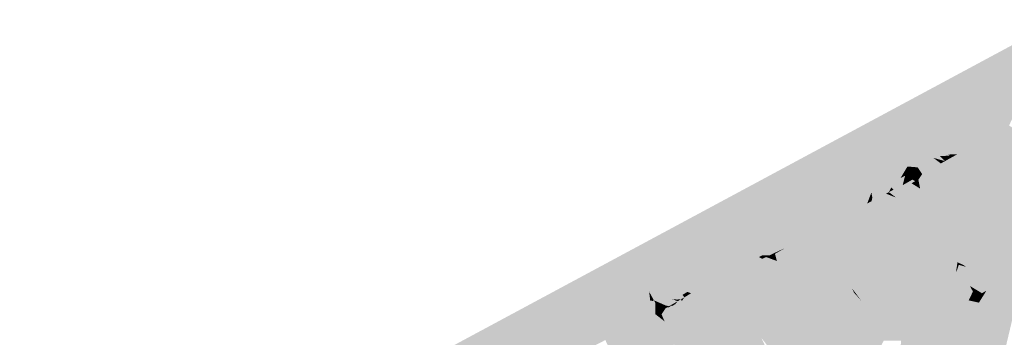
# Model space of a CAD drawing. Header units: metres. Extents: x 164696 to 183842, y 382615 to 387356.
# Tile 1004 of 1056: x 182759.88 to 182766.23, y 386679.9 to 386681.95. Entities that reach past the tile are written whole.
import ezdxf

# ---------------------------------------------------------------- set-up
doc = ezdxf.new("R2010")
doc.units = ezdxf.units.M
doc.layers.add('C3D-SURFACE_TINSURFACE', color=7, linetype='Continuous')

msp = doc.modelspace()

# ---------------------------------------------------------------- linework, layer by layer
at = {"layer": 'C3D-SURFACE_TINSURFACE', "color": 11, "linetype": 'Continuous', "lineweight": -3, "true_color": 0xff8585}
for points in [[(182759.8842, 386678.3368), (182766.0202, 386681.6256), (182766.5876, 386681.9462)], [(182766.5876, 386681.9462), (182766.0202, 386681.6256), (182765.9803, 386681.2537)], [(182766.5876, 386681.9462), (182765.9803, 386681.2537), (182766.2064, 386681.2316)], [(182766.5876, 386681.9462), (182766.2064, 386681.2316), (182766.2621, 386681.2628)], [(182759.8842, 386678.3368), (182764.3063, 386680.694), (182766.0202, 386681.6256)], [(182766.5693, 386681.0703), (182766.2621, 386681.2628), (182766.2064, 386681.2316)], [(182765.9817, 386681.1068), (182765.7172, 386681.206), (182765.7934, 386681.1493)], [(182765.9817, 386681.1068), (182765.7768, 386681.1981), (182765.7172, 386681.206)], [(182766.0082, 386681.1217), (182765.7949, 386681.2077), (182765.7768, 386681.1981)], [(182765.9817, 386681.1068), (182766.0082, 386681.1217), (182765.7768, 386681.1981)], [(182766.0393, 386681.1382), (182765.9024, 386681.2101), (182765.7949, 386681.2077)], [(182766.0082, 386681.1217), (182766.0393, 386681.1382), (182765.7949, 386681.2077)], [(182766.095, 386681.1694), (182765.9413, 386681.2319), (182765.9024, 386681.2101)], [(182766.0393, 386681.1382), (182766.095, 386681.1694), (182765.9024, 386681.2101)], [(182766.1507, 386681.2005), (182765.9803, 386681.2537), (182765.9413, 386681.2319)], [(182766.095, 386681.1694), (182766.1507, 386681.2005), (182765.9413, 386681.2319)], [(182766.1507, 386681.2005), (182766.2064, 386681.2316), (182765.9803, 386681.2537)], [(182766.5693, 386681.0703), (182766.1507, 386681.2005), (182766.095, 386681.1694)], [(182766.5693, 386681.0703), (182766.2064, 386681.2316), (182766.1507, 386681.2005)], [(182765.9817, 386681.1068), (182765.7934, 386681.1493), (182765.8121, 386681.1308)], [(182766.438, 386680.3804), (182766.0393, 386681.1382), (182766.0082, 386681.1217)], [(182766.5693, 386681.0703), (182766.095, 386681.1694), (182766.0393, 386681.1382)], [(182766.5035, 386680.4229), (182766.0393, 386681.1382), (182766.438, 386680.3804)], [(182766.5035, 386680.4229), (182766.437, 386680.9696), (182766.0393, 386681.1382)], [(182766.5693, 386681.0703), (182766.0393, 386681.1382), (182766.437, 386680.9696)], [(182765.7834, 386680.6715), (182765.9286, 386681.0772), (182765.9021, 386681.0624)], [(182765.7999, 386680.6384), (182765.9286, 386681.0772), (182765.7834, 386680.6715)], [(182765.7999, 386680.6384), (182765.9551, 386681.092), (182765.9286, 386681.0772)], [(182765.7999, 386680.6384), (182765.8165, 386680.6054), (182765.9551, 386681.092)], [(182765.9551, 386681.092), (182765.8121, 386681.1308), (182765.8362, 386681.1069)], [(182765.9817, 386681.1068), (182765.8121, 386681.1308), (182765.9551, 386681.092)], [(182765.8165, 386680.6054), (182765.9817, 386681.1068), (182765.9551, 386681.092)], [(182765.8165, 386680.6054), (182765.833, 386680.5723), (182765.9817, 386681.1068)], [(182766.438, 386680.3804), (182766.0082, 386681.1217), (182765.833, 386680.5723)], [(182765.9817, 386681.1068), (182765.833, 386680.5723), (182766.0082, 386681.1217)], [(182765.9286, 386681.0772), (182765.8362, 386681.1069), (182765.8683, 386681.0752)], [(182765.9551, 386681.092), (182765.8362, 386681.1069), (182765.9286, 386681.0772)], [(182765.9286, 386681.0772), (182765.8683, 386681.0752), (182765.9021, 386681.0624)], [(182765.9021, 386681.0624), (182765.8683, 386681.0752), (182765.8776, 386681.0702)], [(182765.9021, 386681.0624), (182765.8776, 386681.0702), (182765.8786, 386681.0681)], [(182759.8842, 386678.3368), (182763.8544, 386680.4186), (182764.9866, 386681.0465)], [(182759.8842, 386678.3368), (182764.9866, 386681.0465), (182764.3063, 386680.694)], [(182763.8544, 386680.4186), (182765.0334, 386680.7353), (182764.9866, 386681.0465)], [(182765.7959, 386681.0031), (182765.6707, 386681.0338), (182765.6691, 386681.0216)], [(182765.7648, 386680.9854), (182765.6691, 386681.0216), (182765.6729, 386680.9927)], [(182765.7959, 386681.0031), (182765.6691, 386681.0216), (182765.7648, 386680.9854)], [(182765.7959, 386681.0031), (182765.6993, 386681.0375), (182765.6707, 386681.0338)], [(182765.7959, 386681.0031), (182765.7305, 386681.0422), (182765.6993, 386681.0375)], [(182765.8224, 386681.0179), (182765.7336, 386681.0507), (182765.7305, 386681.0422)], [(182765.7959, 386681.0031), (182765.8224, 386681.0179), (182765.7305, 386681.0422)], [(182765.7322, 386680.7719), (182765.8224, 386681.0179), (182765.7959, 386681.0031)], [(182765.7322, 386680.7719), (182765.7504, 386680.7376), (182765.8224, 386681.0179)], [(182765.8224, 386681.0179), (182765.7726, 386681.0548), (182765.7336, 386681.0507)], [(182765.7504, 386680.7376), (182765.849, 386681.0327), (182765.8224, 386681.0179)], [(182765.7504, 386680.7376), (182765.7669, 386680.7045), (182765.849, 386681.0327)], [(182765.7669, 386680.7045), (182765.8755, 386681.0476), (182765.849, 386681.0327)], [(182765.7669, 386680.7045), (182765.7834, 386680.6715), (182765.8755, 386681.0476)], [(182765.849, 386681.0327), (182765.8174, 386681.0654), (182765.7684, 386681.0632)], [(182765.849, 386681.0327), (182765.7684, 386681.0632), (182765.7726, 386681.0548)], [(182765.8224, 386681.0179), (182765.849, 386681.0327), (182765.7726, 386681.0548)], [(182765.7834, 386680.6715), (182765.9021, 386681.0624), (182765.8755, 386681.0476)], [(182765.8755, 386681.0476), (182765.8786, 386681.0681), (182765.8174, 386681.0654)], [(182765.849, 386681.0327), (182765.8755, 386681.0476), (182765.8174, 386681.0654)], [(182765.8755, 386681.0476), (182765.9021, 386681.0624), (182765.8786, 386681.0681)], [(182765.7021, 386680.9495), (182765.6729, 386680.9927), (182765.6467, 386680.9777)], [(182765.7021, 386680.9495), (182765.6467, 386680.9777), (182765.6716, 386680.9438)], [(182765.7021, 386680.9495), (182765.6716, 386680.9438), (182765.6776, 386680.9128)], [(182765.7021, 386680.9495), (182765.7648, 386680.9854), (182765.6729, 386680.9927)], [(182765.6888, 386680.8554), (182765.7021, 386680.9495), (182765.6776, 386680.9128)], [(182765.6888, 386680.8554), (182765.7648, 386680.9854), (182765.7021, 386680.9495)], [(182765.7105, 386680.8136), (182765.7648, 386680.9854), (182765.6888, 386680.8554)], [(182765.7105, 386680.8136), (182765.7322, 386680.7719), (182765.7648, 386680.9854)], [(182765.7322, 386680.7719), (182765.7959, 386681.0031), (182765.7648, 386680.9854)], [(182765.1525, 386680.6565), (182765.239, 386680.7041), (182765.3032, 386680.8844)], [(182765.1525, 386680.6565), (182765.3032, 386680.8844), (182765.2426, 386680.8511)], [(182765.239, 386680.7041), (182765.2749, 386680.7208), (182765.3283, 386680.8961)], [(182765.239, 386680.7041), (182765.3283, 386680.8961), (182765.3032, 386680.8844)], [(182765.2749, 386680.7208), (182765.2992, 386680.7336), (182765.3452, 386680.905)], [(182765.2749, 386680.7208), (182765.3452, 386680.905), (182765.3283, 386680.8961)], [(182765.2992, 386680.7336), (182765.3416, 386680.837), (182765.3452, 386680.905)], [(182765.5174, 386680.8484), (182765.5407, 386680.9356), (182765.5032, 386680.8634)], [(182765.5174, 386680.8484), (182765.5766, 386680.8776), (182765.5919, 386680.9377)], [(182765.5174, 386680.8484), (182765.5919, 386680.9377), (182765.5623, 386680.9231)], [(182765.5174, 386680.8484), (182765.5623, 386680.9231), (182765.5407, 386680.9356)], [(182765.5766, 386680.8776), (182765.6034, 386680.9028), (182765.5919, 386680.9377)], [(182765.5766, 386680.8776), (182765.6393, 386680.9135), (182765.64, 386680.9238)], [(182765.5766, 386680.8776), (182765.64, 386680.9238), (182765.6034, 386680.9028)], [(182765.5766, 386680.8776), (182765.6567, 386680.9032), (182765.6393, 386680.9135)], [(182765.5766, 386680.8776), (182765.6332, 386680.8898), (182765.6567, 386680.9032)], [(182765.6888, 386680.8554), (182765.6332, 386680.8898), (182765.5766, 386680.8776)], [(182765.6888, 386680.8554), (182765.6712, 386680.8893), (182765.6332, 386680.8898)], [(182765.6393, 386680.9135), (182765.6567, 386680.9032), (182765.64, 386680.9238)], [(182765.6888, 386680.8554), (182765.6776, 386680.9128), (182765.6712, 386680.8893)], [(182765.0659, 386680.609), (182765.182, 386680.8178), (182765.0462, 386680.659)], [(182765.0659, 386680.609), (182765.1525, 386680.6565), (182765.2426, 386680.8511)], [(182765.0659, 386680.609), (182765.2426, 386680.8511), (182765.182, 386680.8178)], [(182765.2992, 386680.7336), (182765.3234, 386680.7463), (182765.3607, 386680.847)], [(182765.2992, 386680.7336), (182765.3607, 386680.847), (182765.3416, 386680.837)], [(182765.3234, 386680.7463), (182765.3477, 386680.7591), (182765.3798, 386680.857)], [(182765.3234, 386680.7463), (182765.3798, 386680.857), (182765.3607, 386680.847)], [(182765.3477, 386680.7591), (182765.3748, 386680.8306), (182765.3798, 386680.857)], [(182765.3477, 386680.7591), (182765.3805, 386680.7979), (182765.3748, 386680.8306)], [(182765.4932, 386680.8356), (182765.4979, 386680.8536), (182765.4871, 386680.8325)], [(182765.7504, 386680.7376), (182765.4932, 386680.8356), (182765.4871, 386680.8325)], [(182765.7504, 386680.7376), (182765.4871, 386680.8325), (182765.5217, 386680.8069)], [(182765.4932, 386680.8356), (182765.5032, 386680.8634), (182765.4979, 386680.8536)], [(182765.5174, 386680.8484), (182765.5032, 386680.8634), (182765.4932, 386680.8356)], [(182765.7322, 386680.7719), (182765.5174, 386680.8484), (182765.4932, 386680.8356)], [(182765.7322, 386680.7719), (182765.4932, 386680.8356), (182765.7504, 386680.7376)], [(182765.7105, 386680.8136), (182765.5766, 386680.8776), (182765.5174, 386680.8484)], [(182765.7322, 386680.7719), (182765.7105, 386680.8136), (182765.5174, 386680.8484)], [(182765.7105, 386680.8136), (182765.6888, 386680.8554), (182765.5766, 386680.8776)], [(182765.3234, 386680.7463), (182765.2081, 386680.2943), (182765.3477, 386680.7591)], [(182765.8165, 386680.6054), (182765.3477, 386680.7591), (182765.2081, 386680.2943)], [(182765.3477, 386680.7591), (182765.3719, 386680.7718), (182765.3805, 386680.7979)], [(182765.8165, 386680.6054), (182765.3719, 386680.7718), (182765.3477, 386680.7591)], [(182765.3719, 386680.7718), (182765.3759, 386680.774), (182765.3805, 386680.7979)], [(182765.7999, 386680.6384), (182765.3759, 386680.774), (182765.3719, 386680.7718)], [(182765.7999, 386680.6384), (182765.3719, 386680.7718), (182765.8165, 386680.6054)], [(182765.7999, 386680.6384), (182765.5083, 386680.744), (182765.3759, 386680.774)], [(182765.7504, 386680.7376), (182765.5217, 386680.8069), (182765.5328, 386680.7975)], [(182765.7669, 386680.7045), (182765.5328, 386680.7975), (182765.6058, 386680.7573)], [(182765.7504, 386680.7376), (182765.5328, 386680.7975), (182765.7669, 386680.7045)], [(182765.7669, 386680.7045), (182765.6058, 386680.7573), (182765.5763, 386680.7556)], [(182765.7834, 386680.6715), (182765.7669, 386680.7045), (182765.5763, 386680.7556)], [(182765.7834, 386680.6715), (182765.5763, 386680.7556), (182765.5838, 386680.7407)], [(182763.8544, 386680.4186), (182764.8537, 386680.4911), (182765.0334, 386680.7353)], [(182764.8537, 386680.4911), (182764.8873, 386680.51), (182765.057, 386680.7485)], [(182764.8537, 386680.4911), (182765.057, 386680.7485), (182765.0334, 386680.7353)], [(182764.8873, 386680.51), (182764.9874, 386680.6259), (182765.057, 386680.7485)], [(182765.1525, 386680.6565), (182765.2081, 386680.2943), (182765.239, 386680.7041)], [(182765.2992, 386680.7336), (182765.2081, 386680.2943), (182765.3234, 386680.7463)], [(182765.2749, 386680.7208), (182765.2081, 386680.2943), (182765.2992, 386680.7336)], [(182765.239, 386680.7041), (182765.2081, 386680.2943), (182765.2749, 386680.7208)], [(182765.7999, 386680.6384), (182765.5172, 386680.7493), (182765.5083, 386680.744)], [(182765.7834, 386680.6715), (182765.5838, 386680.7407), (182765.5172, 386680.7493)], [(182765.7999, 386680.6384), (182765.7834, 386680.6715), (182765.5172, 386680.7493)], [(182764.8873, 386680.51), (182764.9209, 386680.5289), (182764.9874, 386680.6259)], [(182764.9209, 386680.5289), (182764.9545, 386680.5478), (182765.0168, 386680.6425)], [(182764.9209, 386680.5289), (182765.0168, 386680.6425), (182764.9874, 386680.6259)], [(182764.9545, 386680.5478), (182764.9881, 386680.5667), (182765.0462, 386680.659)], [(182764.9545, 386680.5478), (182765.0462, 386680.659), (182765.0168, 386680.6425)], [(182765.0659, 386680.609), (182765.0462, 386680.659), (182764.9881, 386680.5667)], [(182765.0659, 386680.609), (182765.2081, 386680.2943), (182765.1525, 386680.6565)], [(182765.2081, 386680.2943), (182764.9881, 386680.5667), (182764.9545, 386680.5478)], [(182765.2081, 386680.2943), (182765.0659, 386680.609), (182764.9881, 386680.5667)], [(182765.8165, 386680.6054), (182765.2081, 386680.2943), (182765.833, 386680.5723)], [(182765.833, 386680.5723), (182765.2081, 386680.2943), (182765.2403, 386680.2342)], [(182765.8495, 386680.5393), (182765.833, 386680.5723), (182765.2403, 386680.2342)], [(182766.438, 386680.3804), (182765.833, 386680.5723), (182765.8495, 386680.5393)], [(182764.8537, 386680.4911), (182765.2081, 386680.2943), (182764.8873, 386680.51)], [(182764.8873, 386680.51), (182765.2081, 386680.2943), (182764.9209, 386680.5289)], [(182765.2081, 386680.2943), (182764.9545, 386680.5478), (182764.9209, 386680.5289)], [(182765.3094, 386680.1317), (182765.8495, 386680.5393), (182765.2403, 386680.2342)], [(182765.3094, 386680.1317), (182765.8693, 386680.4984), (182765.8495, 386680.5393)], [(182765.3094, 386680.1317), (182765.8913, 386680.4552), (182765.8693, 386680.4984)], [(182766.438, 386680.3804), (182765.8495, 386680.5393), (182766.3598, 386680.3347)], [(182766.3598, 386680.3347), (182765.8495, 386680.5393), (182765.8693, 386680.4984)], [(182766.3598, 386680.3347), (182765.8693, 386680.4984), (182765.8913, 386680.4552)], [(182763.8544, 386680.4186), (182764.7541, 386680.4419), (182764.8537, 386680.4911)], [(182763.8544, 386680.4186), (182764.6727, 386680.4252), (182764.7541, 386680.4419)], [(182764.8202, 386680.4722), (182764.7541, 386680.4419), (182764.7457, 386680.4372)], [(182764.8202, 386680.4722), (182764.7457, 386680.4372), (182764.7537, 386680.4394)], [(182764.8202, 386680.4722), (182764.7537, 386680.4394), (182764.7866, 386680.4533)], [(182764.7866, 386680.4533), (182764.7537, 386680.4394), (182764.7782, 386680.4486)], [(182764.8202, 386680.4722), (182764.8537, 386680.4911), (182764.7541, 386680.4419)], [(182765.2081, 386680.2943), (182764.7866, 386680.4533), (182764.7782, 386680.4486)], [(182765.2081, 386680.2943), (182764.7782, 386680.4486), (182764.9805, 386680.3644)], [(182765.2081, 386680.2943), (182764.8202, 386680.4722), (182764.7866, 386680.4533)], [(182764.8202, 386680.4722), (182765.2081, 386680.2943), (182764.8537, 386680.4911)], [(182765.3094, 386680.1317), (182765.7678, 386679.9953), (182765.8913, 386680.4552)], [(182765.7678, 386679.9953), (182765.9133, 386680.4121), (182765.8913, 386680.4552)], [(182766.3598, 386680.3347), (182765.8913, 386680.4552), (182765.9133, 386680.4121)], [(182759.8842, 386678.3368), (182762.628, 386679.7557), (182763.8544, 386680.4186)], [(182763.8544, 386680.4186), (182762.628, 386679.7557), (182763.4325, 386679.7593)], [(182763.8544, 386680.4186), (182763.4325, 386679.7593), (182763.4649, 386679.7762)], [(182763.8544, 386680.4186), (182763.4649, 386679.7762), (182763.4973, 386679.7931)], [(182763.8544, 386680.4186), (182763.4973, 386679.7931), (182763.5298, 386679.81)], [(182763.8544, 386680.4186), (182763.5298, 386679.81), (182763.5622, 386679.8269)], [(182763.8544, 386680.4186), (182763.5622, 386679.8269), (182763.5946, 386679.8438)], [(182763.8544, 386680.4186), (182763.5946, 386679.8438), (182763.6271, 386679.8607)], [(182763.8544, 386680.4186), (182763.6271, 386679.8607), (182763.6595, 386679.8777)], [(182763.8544, 386680.4186), (182763.6595, 386679.8777), (182763.8698, 386680.3772)], [(182763.7273, 386679.9112), (182763.8698, 386680.3772), (182763.6595, 386679.8777)], [(182763.7273, 386679.9112), (182763.8852, 386680.3357), (182763.8698, 386680.3772)], [(182763.8544, 386680.4186), (182764.6494, 386680.4139), (182764.6727, 386680.4252)], [(182763.8544, 386680.4186), (182763.8698, 386680.3772), (182764.1941, 386680.2635)], [(182763.8544, 386680.4186), (182764.1941, 386680.2635), (182764.235, 386680.2545)], [(182763.8544, 386680.4186), (182764.235, 386680.2545), (182764.2694, 386680.3043)], [(182763.8544, 386680.4186), (182764.2694, 386680.3043), (182764.2929, 386680.3391)], [(182763.8544, 386680.4186), (182764.2929, 386680.3391), (182764.3104, 386680.3475)], [(182763.8544, 386680.4186), (182764.3104, 386680.3475), (182764.3279, 386680.356)], [(182763.8544, 386680.4186), (182764.3279, 386680.356), (182764.3901, 386680.3595)], [(182763.8544, 386680.4186), (182764.3901, 386680.3595), (182764.4092, 386680.3687)], [(182763.8544, 386680.4186), (182764.4092, 386680.3687), (182764.4283, 386680.3779)], [(182763.8544, 386680.4186), (182764.4283, 386680.3779), (182764.4475, 386680.3871)], [(182763.8544, 386680.4186), (182764.4475, 386680.3871), (182764.4666, 386680.3963)], [(182763.8544, 386680.4186), (182764.4666, 386680.3963), (182764.5488, 386680.4042)], [(182763.8544, 386680.4186), (182764.5488, 386680.4042), (182764.6494, 386680.4139)], [(182763.8698, 386680.3772), (182763.8852, 386680.3357), (182763.9895, 386680.3082)], [(182763.8698, 386680.3772), (182763.9895, 386680.3082), (182764.1941, 386680.2635)], [(182765.2515, 386680.2091), (182764.7656, 386680.388), (182764.8454, 386680.3439)], [(182765.2515, 386680.2091), (182764.9026, 386680.3668), (182764.7656, 386680.388)], [(182765.7678, 386679.9953), (182765.7968, 386680.0131), (182765.9133, 386680.4121)], [(182765.8257, 386680.0309), (182765.9133, 386680.4121), (182765.7968, 386680.0131)], [(182765.8257, 386680.0309), (182765.9298, 386680.3798), (182765.9133, 386680.4121)], [(182765.8257, 386680.0309), (182765.9216, 386680.3267), (182765.9298, 386680.3798)], [(182766.3598, 386680.3347), (182765.9133, 386680.4121), (182766.2816, 386680.289)], [(182766.2816, 386680.289), (182765.9133, 386680.4121), (182765.9298, 386680.3798)], [(182766.2816, 386680.289), (182765.9298, 386680.3798), (182765.9699, 386680.361)], [(182763.7273, 386679.9112), (182763.8869, 386680.3304), (182763.8852, 386680.3357)], [(182763.7273, 386679.9112), (182763.8298, 386680.1194), (182763.8869, 386680.3304)], [(182764.2128, 386680.1805), (182763.8852, 386680.3357), (182763.8869, 386680.3304)], [(182764.2128, 386680.1805), (182763.9895, 386680.3082), (182763.8852, 386680.3357)], [(182764.2128, 386680.1805), (182763.8869, 386680.3304), (182764.1872, 386680.1881)], [(182764.2128, 386680.1805), (182764.2352, 386680.1917), (182763.9895, 386680.3082)], [(182765.2627, 386680.1839), (182764.7981, 386680.355), (182764.8154, 386680.0988)], [(182765.2627, 386680.1839), (182764.8454, 386680.3439), (182764.7981, 386680.355)], [(182765.2627, 386680.1839), (182765.2515, 386680.2091), (182764.8454, 386680.3439)], [(182765.2515, 386680.2091), (182764.9967, 386680.3343), (182764.9026, 386680.3668)], [(182765.2403, 386680.2342), (182765.2081, 386680.2943), (182764.9805, 386680.3644)], [(182765.2403, 386680.2342), (182764.9805, 386680.3644), (182764.9967, 386680.3343)], [(182765.2515, 386680.2091), (182765.2403, 386680.2342), (182764.9967, 386680.3343)], [(182765.8257, 386680.0309), (182765.9219, 386680.3156), (182765.9216, 386680.3267)], [(182765.8257, 386680.0309), (182765.8547, 386680.0487), (182765.9219, 386680.3156)], [(182765.8547, 386680.0487), (182765.9527, 386680.3347), (182765.9382, 386680.3633)], [(182765.8547, 386680.0487), (182765.9382, 386680.3633), (182765.9219, 386680.3156)], [(182765.9527, 386680.3347), (182765.8547, 386680.0487), (182765.8836, 386680.0666)], [(182765.9718, 386680.2987), (182765.9527, 386680.3347), (182765.8836, 386680.0666)], [(182766.2292, 386680.2574), (182765.9843, 386680.3504), (182765.9382, 386680.3633)], [(182766.2292, 386680.2574), (182765.9382, 386680.3633), (182765.9527, 386680.3347)], [(182766.2292, 386680.2574), (182765.9527, 386680.3347), (182766.2008, 386680.2419)], [(182765.9718, 386680.2987), (182766.2008, 386680.2419), (182765.9527, 386680.3347)], [(182766.2816, 386680.289), (182765.9699, 386680.361), (182765.9843, 386680.3504)], [(182766.2816, 386680.289), (182765.9843, 386680.3504), (182766.2292, 386680.2574)], [(182766.194, 386679.8787), (182766.3598, 386680.3347), (182766.2816, 386680.289)], [(182766.2139, 386679.8407), (182766.3598, 386680.3347), (182766.194, 386679.8787)], [(182766.2139, 386679.8407), (182766.2338, 386679.8027), (182766.3598, 386680.3347)], [(182765.9718, 386680.2987), (182765.8836, 386680.0666), (182765.9126, 386680.0844)], [(182765.9718, 386680.2987), (182765.9126, 386680.0844), (182765.9416, 386680.1022)], [(182765.9718, 386680.2987), (182765.9416, 386680.1022), (182765.991, 386680.2627)], [(182765.991, 386680.2627), (182765.9416, 386680.1022), (182765.9732, 386680.1182)], [(182765.9718, 386680.2987), (182766.1723, 386680.2265), (182766.2008, 386680.2419)], [(182765.9718, 386680.2987), (182765.991, 386680.2627), (182766.1723, 386680.2265)], [(182766.0101, 386680.2267), (182765.991, 386680.2627), (182765.9732, 386680.1182)], [(182765.991, 386680.2627), (182766.1439, 386680.211), (182766.1723, 386680.2265)], [(182766.0101, 386680.2267), (182766.1439, 386680.211), (182765.991, 386680.2627)], [(182766.1309, 386679.9982), (182766.1518, 386679.9579), (182766.2292, 386680.2574)], [(182766.1309, 386679.9982), (182766.2292, 386680.2574), (182766.2008, 386680.2419)], [(182766.1518, 386679.9579), (182766.1741, 386679.9166), (182766.2292, 386680.2574)], [(182766.1741, 386679.9166), (182766.2816, 386680.289), (182766.2292, 386680.2574)], [(182766.1741, 386679.9166), (182766.194, 386679.8787), (182766.2816, 386680.289)], [(182764.1415, 386679.7766), (182764.262, 386680.1133), (182764.2352, 386680.1917)], [(182764.1415, 386679.7766), (182764.2352, 386680.1917), (182764.2128, 386680.1805)], [(182764.1805, 386680.1601), (182764.1872, 386680.1881), (182764.1575, 386680.1694)], [(182764.1805, 386680.1601), (182764.2128, 386680.1805), (182764.1872, 386680.1881)], [(182765.2627, 386680.1839), (182764.8154, 386680.0988), (182765.0553, 386679.5939)], [(182765.2627, 386680.1839), (182765.0553, 386679.5939), (182765.132, 386679.6379)], [(182765.2627, 386680.1839), (182765.132, 386679.6379), (182765.2021, 386679.6739)], [(182765.3094, 386680.1317), (182765.2627, 386680.1839), (182765.2021, 386679.6739)], [(182765.3094, 386680.1317), (182765.2403, 386680.2342), (182765.2515, 386680.2091)], [(182765.3094, 386680.1317), (182765.2515, 386680.2091), (182765.2627, 386680.1839)], [(182766.0101, 386680.2267), (182765.9732, 386680.1182), (182766.0017, 386680.1337)], [(182766.0101, 386680.2267), (182766.0017, 386680.1337), (182766.0292, 386680.1907)], [(182766.0292, 386680.1907), (182766.0017, 386680.1337), (182766.0301, 386680.1491)], [(182766.0101, 386680.2267), (182766.1154, 386680.1955), (182766.1439, 386680.211)], [(182766.0101, 386680.2267), (182766.087, 386680.1801), (182766.1154, 386680.1955)], [(182766.0101, 386680.2267), (182766.0292, 386680.1907), (182766.087, 386680.1801)], [(182766.087, 386680.1801), (182766.0292, 386680.1907), (182766.0586, 386680.1646)], [(182766.0471, 386680.1595), (182766.0586, 386680.1646), (182766.0292, 386680.1907)], [(182766.0471, 386680.1595), (182766.0292, 386680.1907), (182766.0301, 386680.1491)], [(182766.089, 386680.0789), (182766.1154, 386680.1955), (182766.0681, 386680.1192)], [(182766.0681, 386680.1192), (182766.1154, 386680.1955), (182766.087, 386680.1801)], [(182766.11, 386680.0385), (182766.1439, 386680.211), (182766.089, 386680.0789)], [(182766.089, 386680.0789), (182766.1439, 386680.211), (182766.1154, 386680.1955)], [(182766.11, 386680.0385), (182766.1309, 386679.9982), (182766.1723, 386680.2265)], [(182766.11, 386680.0385), (182766.1723, 386680.2265), (182766.1439, 386680.211)], [(182766.1309, 386679.9982), (182766.2008, 386680.2419), (182766.1723, 386680.2265)], [(182763.7273, 386679.9112), (182763.8257, 386679.9629), (182763.8714, 386680.1413)], [(182763.7273, 386679.9112), (182763.8714, 386680.1413), (182763.8298, 386680.1194)], [(182763.8257, 386679.9629), (182763.8928, 386680.0937), (182763.8714, 386680.1413)], [(182763.9242, 386680.0145), (182763.9826, 386680.1159), (182763.9725, 386680.1343)], [(182763.9242, 386680.0145), (182763.9725, 386680.1343), (182763.9653, 386680.13)], [(182763.9242, 386680.0145), (182763.9488, 386680.1328), (182763.9331, 386680.1021)], [(182763.9242, 386680.0145), (182763.9653, 386680.13), (182763.9488, 386680.1328)], [(182763.9826, 386680.1159), (182764.0484, 386680.1009), (182763.9725, 386680.1343)], [(182764.0613, 386679.9524), (182764.1364, 386680.1344), (182764.1254, 386680.128)], [(182764.0613, 386679.9524), (182764.0809, 386679.9069), (182764.1364, 386680.1344)], [(182764.0613, 386679.9524), (182764.1254, 386680.128), (182764.1106, 386680.1095)], [(182764.0809, 386679.9069), (182764.1805, 386680.1601), (182764.1695, 386680.1536)], [(182764.0809, 386679.9069), (182764.1019, 386679.8495), (182764.1805, 386680.1601)], [(182764.0809, 386679.9069), (182764.1695, 386680.1536), (182764.1529, 386680.1301)], [(182764.0809, 386679.9069), (182764.1529, 386680.1301), (182764.1474, 386680.1408)], [(182764.0809, 386679.9069), (182764.1474, 386680.1408), (182764.1364, 386680.1344)], [(182764.1364, 386680.1344), (182764.0912, 386680.1421), (182764.1254, 386680.128)], [(182764.1364, 386680.1344), (182764.1202, 386680.139), (182764.0912, 386680.1421)], [(182764.1019, 386679.8495), (182764.2128, 386680.1805), (182764.1805, 386680.1601)], [(182764.1019, 386679.8495), (182764.1415, 386679.7766), (182764.2128, 386680.1805)], [(182764.1364, 386680.1344), (182764.1474, 386680.1408), (182764.1202, 386680.139)], [(182764.1805, 386680.1601), (182764.1575, 386680.1694), (182764.1695, 386680.1536)], [(182765.3094, 386680.1317), (182765.2021, 386679.6739), (182765.2276, 386679.6873)], [(182765.3094, 386680.1317), (182765.2276, 386679.6873), (182765.3473, 386680.0733)], [(182765.3094, 386680.1317), (182765.3473, 386680.0733), (182765.7678, 386679.9953)], [(182766.089, 386680.0789), (182765.9732, 386680.1182), (182765.9416, 386680.1022)], [(182766.089, 386680.0789), (182766.0017, 386680.1337), (182765.9732, 386680.1182)], [(182766.0681, 386680.1192), (182766.0301, 386680.1491), (182766.0017, 386680.1337)], [(182766.089, 386680.0789), (182766.0681, 386680.1192), (182766.0017, 386680.1337)], [(182766.0681, 386680.1192), (182766.0471, 386680.1595), (182766.0301, 386680.1491)], [(182766.0471, 386680.1595), (182766.0681, 386680.1192), (182766.0586, 386680.1646)], [(182766.0681, 386680.1192), (182766.087, 386680.1801), (182766.0586, 386680.1646)], [(182763.8257, 386679.9629), (182763.9242, 386680.0145), (182763.9331, 386680.1021)], [(182763.8257, 386679.9629), (182763.9331, 386680.1021), (182763.8928, 386680.0937)], [(182763.9242, 386680.0145), (182763.9602, 386680.0319), (182763.9826, 386680.1159)], [(182763.9602, 386680.0319), (182763.9822, 386680.0447), (182763.9826, 386680.1159)], [(182763.9961, 386680.0913), (182763.9826, 386680.1159), (182763.9822, 386680.0447)], [(182763.9961, 386680.0913), (182763.9822, 386680.0447), (182764.0043, 386680.0575)], [(182764.0221, 386680.0434), (182764.0043, 386680.0575), (182763.9822, 386680.0447)], [(182763.9961, 386680.0913), (182764.0483, 386680.0831), (182763.9826, 386680.1159)], [(182763.9826, 386680.1159), (182764.0483, 386680.0831), (182764.0593, 386680.0896)], [(182763.9826, 386680.1159), (182764.0593, 386680.0896), (182764.0484, 386680.1009)], [(182764.0096, 386680.0667), (182763.9961, 386680.0913), (182764.0043, 386680.0575)], [(182764.0096, 386680.0667), (182764.0263, 386680.0703), (182763.9961, 386680.0913)], [(182763.9961, 386680.0913), (182764.0263, 386680.0703), (182764.0483, 386680.0831)], [(182764.0096, 386680.0667), (182764.0043, 386680.0575), (182764.0221, 386680.0434)], [(182764.0096, 386680.0667), (182764.0221, 386680.0434), (182764.0263, 386680.0703)], [(182764.0221, 386680.0434), (182764.0483, 386680.0831), (182764.0263, 386680.0703)], [(182764.0221, 386680.0434), (182764.0417, 386679.9979), (182764.0483, 386680.0831)], [(182764.0417, 386679.9979), (182764.0887, 386680.1009), (182764.0683, 386680.089)], [(182764.0417, 386679.9979), (182764.0901, 386680.0976), (182764.0887, 386680.1009)], [(182764.0417, 386679.9979), (182764.0613, 386679.9524), (182764.0901, 386680.0976)], [(182764.0417, 386679.9979), (182764.0683, 386680.089), (182764.0593, 386680.0896)], [(182764.0417, 386679.9979), (182764.0593, 386680.0896), (182764.0483, 386680.0831)], [(182764.0613, 386679.9524), (182764.1106, 386680.1095), (182764.0901, 386680.0976)], [(182764.1415, 386679.7766), (182764.2703, 386680.0987), (182764.262, 386680.1133)], [(182764.1415, 386679.7766), (182764.1746, 386679.718), (182764.2703, 386680.0987)], [(182764.1746, 386679.718), (182764.314, 386680.0733), (182764.2703, 386680.0987)], [(182764.1746, 386679.718), (182764.3194, 386680.0629), (182764.314, 386680.0733)], [(182764.1746, 386679.718), (182764.1895, 386679.6889), (182764.3194, 386680.0629)], [(182764.2045, 386679.6598), (182764.3194, 386680.0629), (182764.1895, 386679.6889)], [(182764.2045, 386679.6598), (182764.3331, 386680.0798), (182764.3194, 386680.0629)], [(182764.2045, 386679.6598), (182764.5858, 386679.9401), (182764.3331, 386680.0798)], [(182765.0553, 386679.5939), (182764.8154, 386680.0988), (182764.851, 386679.9919)], [(182765.2531, 386679.7008), (182765.3473, 386680.0733), (182765.2276, 386679.6873)], [(182765.2531, 386679.7008), (182765.3594, 386680.0509), (182765.3473, 386680.0733)], [(182765.3473, 386680.0733), (182765.7388, 386679.9775), (182765.7678, 386679.9953)], [(182765.3473, 386680.0733), (182765.3594, 386680.0509), (182765.7388, 386679.9775)], [(182766.1309, 386679.9982), (182765.8836, 386680.0666), (182765.8547, 386680.0487)], [(182766.1309, 386679.9982), (182765.9126, 386680.0844), (182765.8836, 386680.0666)], [(182766.11, 386680.0385), (182765.9416, 386680.1022), (182765.9126, 386680.0844)], [(182766.11, 386680.0385), (182765.9126, 386680.0844), (182766.1309, 386679.9982)], [(182766.11, 386680.0385), (182766.089, 386680.0789), (182765.9416, 386680.1022)], [(182763.8257, 386679.9629), (182764.0809, 386679.9069), (182763.9242, 386680.0145)], [(182764.0417, 386679.9979), (182763.9602, 386680.0319), (182763.9242, 386680.0145)], [(182764.0613, 386679.9524), (182764.0417, 386679.9979), (182763.9242, 386680.0145)], [(182764.0809, 386679.9069), (182764.0613, 386679.9524), (182763.9242, 386680.0145)], [(182764.0417, 386679.9979), (182763.9822, 386680.0447), (182763.9602, 386680.0319)], [(182764.0417, 386679.9979), (182764.0221, 386680.0434), (182763.9822, 386680.0447)], [(182764.9786, 386679.55), (182764.7417, 386680.019), (182764.7272, 386680.0121)], [(182764.9786, 386679.55), (182764.7272, 386680.0121), (182764.7508, 386679.9401)], [(182764.9786, 386679.55), (182764.7561, 386680.026), (182764.7417, 386680.019)], [(182764.9786, 386679.55), (182764.8262, 386679.9799), (182764.7561, 386680.026)], [(182765.0553, 386679.5939), (182764.851, 386679.9919), (182764.8386, 386679.9859)], [(182765.2531, 386679.7008), (182765.3714, 386680.0285), (182765.3594, 386680.0509)], [(182765.2786, 386679.7143), (182765.3714, 386680.0285), (182765.2531, 386679.7008)], [(182765.3835, 386680.0061), (182765.3714, 386680.0285), (182765.2786, 386679.7143)], [(182765.3835, 386680.0061), (182765.2786, 386679.7143), (182765.3041, 386679.7277)], [(182765.3835, 386680.0061), (182765.3041, 386679.7277), (182765.3296, 386679.7412)], [(182765.3835, 386680.0061), (182765.3296, 386679.7412), (182765.409, 386679.9608)], [(182765.7388, 386679.9775), (182765.3594, 386680.0509), (182765.6973, 386679.9488)], [(182765.3714, 386680.0285), (182765.6973, 386679.9488), (182765.3594, 386680.0509)], [(182765.3835, 386680.0061), (182765.6973, 386679.9488), (182765.3714, 386680.0285)], [(182765.3835, 386680.0061), (182765.6319, 386679.9108), (182765.6973, 386679.9488)], [(182765.3835, 386680.0061), (182765.409, 386679.9608), (182765.6319, 386679.9108)], [(182766.194, 386679.8787), (182765.7678, 386679.9953), (182765.7388, 386679.9775)], [(182766.194, 386679.8787), (182765.7968, 386680.0131), (182765.7678, 386679.9953)], [(182766.1741, 386679.9166), (182765.8257, 386680.0309), (182765.7968, 386680.0131)], [(182766.194, 386679.8787), (182766.1741, 386679.9166), (182765.7968, 386680.0131)], [(182766.1518, 386679.9579), (182765.8547, 386680.0487), (182765.8257, 386680.0309)], [(182766.1741, 386679.9166), (182766.1518, 386679.9579), (182765.8257, 386680.0309)], [(182766.1309, 386679.9982), (182765.8547, 386680.0487), (182766.1518, 386679.9579)], [(182763.7273, 386679.9112), (182763.82, 386679.5272), (182763.8257, 386679.9629)], [(182763.8257, 386679.9629), (182763.82, 386679.5272), (182764.1019, 386679.8495)], [(182763.8257, 386679.9629), (182764.1019, 386679.8495), (182764.0809, 386679.9069)], [(182764.2045, 386679.6598), (182764.8578, 386679.4772), (182764.5858, 386679.9401)], [(182764.8578, 386679.4772), (182764.6656, 386679.8918), (182764.5858, 386679.9401)], [(182764.9062, 386679.5069), (182764.702, 386679.914), (182764.6628, 386679.9566)], [(182764.9062, 386679.5069), (182764.6628, 386679.9566), (182764.7118, 386679.8313)], [(182764.9786, 386679.55), (182764.7508, 386679.9401), (182764.7267, 386679.926)], [(182765.0553, 386679.5939), (182764.8386, 386679.9859), (182764.8262, 386679.9799)], [(182764.9786, 386679.55), (182765.0553, 386679.5939), (182764.8262, 386679.9799)], [(182765.409, 386679.9608), (182765.3296, 386679.7412), (182765.3552, 386679.7546)], [(182765.409, 386679.9608), (182765.3552, 386679.7546), (182765.3807, 386679.7681)], [(182765.409, 386679.9608), (182765.3807, 386679.7681), (182765.4062, 386679.7815)], [(182765.409, 386679.9608), (182765.4062, 386679.7815), (182765.4547, 386679.874)], [(182765.409, 386679.9608), (182765.5666, 386679.8728), (182765.6319, 386679.9108)], [(182765.409, 386679.9608), (182765.4547, 386679.874), (182765.5666, 386679.8728)], [(182765.567, 386679.6533), (182765.5862, 386679.6155), (182765.6973, 386679.9488)], [(182765.567, 386679.6533), (182765.6973, 386679.9488), (182765.6319, 386679.9108)], [(182765.6973, 386679.9488), (182765.5862, 386679.6155), (182765.6027, 386679.5761)], [(182765.7388, 386679.9775), (182765.6027, 386679.5761), (182765.6195, 386679.5406)], [(182765.7388, 386679.9775), (182765.6973, 386679.9488), (182765.6027, 386679.5761)], [(182766.2139, 386679.8407), (182765.7388, 386679.9775), (182765.6195, 386679.5406)], [(182766.2139, 386679.8407), (182766.194, 386679.8787), (182765.7388, 386679.9775)], [(182763.7273, 386679.9112), (182763.6595, 386679.8777), (182763.82, 386679.5272)], [(182764.9305, 386679.5218), (182764.7143, 386679.92), (182764.702, 386679.914)], [(182764.9062, 386679.5069), (182764.9305, 386679.5218), (182764.702, 386679.914)], [(182764.9305, 386679.5218), (182764.7267, 386679.926), (182764.7143, 386679.92)], [(182764.9786, 386679.55), (182764.7267, 386679.926), (182764.9305, 386679.5218)], [(182765.6319, 386679.9108), (182765.5666, 386679.8728), (182765.5573, 386679.7819)], [(182765.6319, 386679.9108), (182765.5573, 386679.7819), (182765.5899, 386679.8009)], [(182765.567, 386679.6533), (182765.6319, 386679.9108), (182765.5899, 386679.8009)]]:
    msp.add_solid(points, dxfattribs=at)
at = {"layer": 'C3D-SURFACE_TINSURFACE', "color": 1, "linetype": 'Continuous', "lineweight": -3, "true_color": 0xe60000}
for points in [[(182766.0202, 386681.6256), (182764.3063, 386680.694), (182765.4528, 386681.3051)], [(182765.9803, 386681.2537), (182766.0202, 386681.6256), (182765.4528, 386681.3051)], [(182764.9866, 386681.0465), (182765.4528, 386681.3051), (182764.3063, 386680.694)], [(182765.0334, 386680.7353), (182765.4528, 386681.3051), (182764.9866, 386681.0465)], [(182764.9874, 386680.6259), (182765.4528, 386681.3051), (182765.057, 386680.7485)], [(182765.0168, 386680.6425), (182765.4528, 386681.3051), (182764.9874, 386680.6259)], [(182765.0462, 386680.659), (182765.4528, 386681.3051), (182765.0168, 386680.6425)], [(182765.057, 386680.7485), (182765.4528, 386681.3051), (182765.0334, 386680.7353)], [(182765.0462, 386680.659), (182765.182, 386680.8178), (182765.4528, 386681.3051)], [(182765.2426, 386680.8511), (182765.4528, 386681.3051), (182765.182, 386680.8178)], [(182765.3032, 386680.8844), (182765.4528, 386681.3051), (182765.2426, 386680.8511)], [(182765.3283, 386680.8961), (182765.4528, 386681.3051), (182765.3032, 386680.8844)], [(182765.3452, 386680.905), (182765.4528, 386681.3051), (182765.3283, 386680.8961)], [(182765.3452, 386680.905), (182765.4975, 386681.216), (182765.4528, 386681.3051)], [(182765.7172, 386681.206), (182765.4528, 386681.3051), (182765.4975, 386681.216)], [(182765.7768, 386681.1981), (182765.4528, 386681.3051), (182765.7172, 386681.206)], [(182765.7949, 386681.2077), (182765.4528, 386681.3051), (182765.7768, 386681.1981)], [(182765.9024, 386681.2101), (182765.4528, 386681.3051), (182765.7949, 386681.2077)], [(182765.9413, 386681.2319), (182765.4528, 386681.3051), (182765.9024, 386681.2101)], [(182765.9803, 386681.2537), (182765.4528, 386681.3051), (182765.9413, 386681.2319)], [(182765.3452, 386680.905), (182765.3416, 386680.837), (182765.4975, 386681.216)], [(182765.3607, 386680.847), (182765.4975, 386681.216), (182765.3416, 386680.837)], [(182765.3798, 386680.857), (182765.4975, 386681.216), (182765.3607, 386680.847)], [(182765.3798, 386680.857), (182765.5103, 386681.188), (182765.4975, 386681.216)], [(182765.8683, 386681.0752), (182765.4975, 386681.216), (182765.5103, 386681.188)], [(182765.8683, 386681.0752), (182765.8362, 386681.1069), (182765.4975, 386681.216)], [(182765.8362, 386681.1069), (182765.8121, 386681.1308), (182765.4975, 386681.216)], [(182765.8121, 386681.1308), (182765.7934, 386681.1493), (182765.4975, 386681.216)], [(182765.7172, 386681.206), (182765.4975, 386681.216), (182765.7934, 386681.1493)], [(182765.3798, 386680.857), (182765.3748, 386680.8306), (182765.5103, 386681.188)], [(182765.3805, 386680.7979), (182765.5103, 386681.188), (182765.3748, 386680.8306)], [(182765.3759, 386680.774), (182765.3962, 386680.7846), (182765.5103, 386681.188)], [(182765.3759, 386680.774), (182765.5103, 386681.188), (182765.3805, 386680.7979)], [(182765.3962, 386680.7846), (182765.5268, 386681.1544), (182765.5103, 386681.188)], [(182765.3962, 386680.7846), (182765.4204, 386680.7974), (182765.5268, 386681.1544)], [(182765.4204, 386680.7974), (182765.5433, 386681.1208), (182765.5268, 386681.1544)], [(182765.8776, 386681.0702), (182765.5103, 386681.188), (182765.5268, 386681.1544)], [(182765.8683, 386681.0752), (182765.5103, 386681.188), (182765.8776, 386681.0702)], [(182765.7684, 386681.0632), (182765.5268, 386681.1544), (182765.5433, 386681.1208)], [(182765.8174, 386681.0654), (182765.5268, 386681.1544), (182765.7684, 386681.0632)], [(182765.8786, 386681.0681), (182765.5268, 386681.1544), (182765.8174, 386681.0654)], [(182765.8776, 386681.0702), (182765.5268, 386681.1544), (182765.8786, 386681.0681)], [(182765.4204, 386680.7974), (182765.4447, 386680.8101), (182765.5433, 386681.1208)], [(182765.4689, 386680.8229), (182765.5433, 386681.1208), (182765.4447, 386680.8101)], [(182765.4689, 386680.8229), (182765.5598, 386681.0873), (182765.5433, 386681.1208)], [(182765.4871, 386680.8325), (182765.5598, 386681.0873), (182765.4689, 386680.8229)], [(182765.4871, 386680.8325), (182765.4979, 386680.8536), (182765.5598, 386681.0873)], [(182765.5032, 386680.8634), (182765.5598, 386681.0873), (182765.4979, 386680.8536)], [(182765.5032, 386680.8634), (182765.5733, 386681.0577), (182765.5598, 386681.0873)], [(182765.7305, 386681.0422), (182765.7336, 386681.0507), (182765.5433, 386681.1208)], [(182765.7305, 386681.0422), (182765.5433, 386681.1208), (182765.5598, 386681.0873)], [(182765.7726, 386681.0548), (182765.5433, 386681.1208), (182765.7336, 386681.0507)], [(182765.7684, 386681.0632), (182765.5433, 386681.1208), (182765.7726, 386681.0548)], [(182765.6707, 386681.0338), (182765.6993, 386681.0375), (182765.5598, 386681.0873)], [(182765.6707, 386681.0338), (182765.5598, 386681.0873), (182765.5733, 386681.0577)], [(182765.7305, 386681.0422), (182765.5598, 386681.0873), (182765.6993, 386681.0375)], [(182765.5032, 386680.8634), (182765.5407, 386680.9356), (182765.5733, 386681.0577)], [(182765.5623, 386680.9231), (182765.5733, 386681.0577), (182765.5407, 386680.9356)], [(182765.5623, 386680.9231), (182765.6072, 386680.9979), (182765.5733, 386681.0577)], [(182765.6729, 386680.9927), (182765.6691, 386681.0216), (182765.5733, 386681.0577)], [(182765.6729, 386680.9927), (182765.5733, 386681.0577), (182765.6072, 386680.9979)], [(182765.6691, 386681.0216), (182765.6707, 386681.0338), (182765.5733, 386681.0577)], [(182765.5919, 386680.9377), (182765.6072, 386680.9979), (182765.5623, 386680.9231)], [(182765.5919, 386680.9377), (182765.641, 386680.9381), (182765.6072, 386680.9979)], [(182765.6467, 386680.9777), (182765.6072, 386680.9979), (182765.641, 386680.9381)], [(182765.6729, 386680.9927), (182765.6072, 386680.9979), (182765.6467, 386680.9777)], [(182765.6467, 386680.9777), (182765.641, 386680.9381), (182765.6716, 386680.9438)], [(182765.6776, 386680.9128), (182765.6716, 386680.9438), (182765.641, 386680.9381)], [(182765.5919, 386680.9377), (182765.6034, 386680.9028), (182765.641, 386680.9381)], [(182765.64, 386680.9238), (182765.641, 386680.9381), (182765.6034, 386680.9028)], [(182765.6567, 386680.9032), (182765.6332, 386680.8898), (182765.6671, 386680.8971)], [(182765.6332, 386680.8898), (182765.6712, 386680.8893), (182765.6671, 386680.8971)], [(182765.6567, 386680.9032), (182765.641, 386680.9381), (182765.64, 386680.9238)], [(182765.6567, 386680.9032), (182765.6671, 386680.8971), (182765.641, 386680.9381)], [(182765.6776, 386680.9128), (182765.641, 386680.9381), (182765.6671, 386680.8971)], [(182765.6776, 386680.9128), (182765.6671, 386680.8971), (182765.6712, 386680.8893)], [(182765.5328, 386680.7975), (182765.4689, 386680.8229), (182765.4447, 386680.8101)], [(182765.4871, 386680.8325), (182765.4689, 386680.8229), (182765.5217, 386680.8069)], [(182765.5328, 386680.7975), (182765.5217, 386680.8069), (182765.4689, 386680.8229)], [(182765.3759, 386680.774), (182765.5083, 386680.744), (182765.3962, 386680.7846)], [(182765.5172, 386680.7493), (182765.4204, 386680.7974), (182765.3962, 386680.7846)], [(182765.5172, 386680.7493), (182765.3962, 386680.7846), (182765.5083, 386680.744)], [(182765.5763, 386680.7556), (182765.4447, 386680.8101), (182765.4204, 386680.7974)], [(182765.5172, 386680.7493), (182765.5838, 386680.7407), (182765.4204, 386680.7974)], [(182765.5763, 386680.7556), (182765.4204, 386680.7974), (182765.5838, 386680.7407)], [(182765.5763, 386680.7556), (182765.6058, 386680.7573), (182765.4447, 386680.8101)], [(182765.5328, 386680.7975), (182765.4447, 386680.8101), (182765.6058, 386680.7573)], [(182764.7541, 386680.4419), (182764.6727, 386680.4252), (182764.7209, 386680.4255)], [(182764.7541, 386680.4419), (182764.7209, 386680.4255), (182764.7457, 386680.4372)], [(182764.7537, 386680.4394), (182764.7457, 386680.4372), (182764.7209, 386680.4255)], [(182764.7537, 386680.4394), (182764.7209, 386680.4255), (182764.753, 386680.4344)], [(182764.7537, 386680.4394), (182764.753, 386680.4344), (182764.7782, 386680.4486)], [(182764.7782, 386680.4486), (182764.753, 386680.4344), (182764.9805, 386680.3644)], [(182764.4092, 386680.3687), (182764.5972, 386680.3659), (182764.4283, 386680.3779)], [(182764.4283, 386680.3779), (182764.6219, 386680.3778), (182764.4475, 386680.3871)], [(182764.4283, 386680.3779), (182764.5972, 386680.3659), (182764.6219, 386680.3778)], [(182764.4475, 386680.3871), (182764.6466, 386680.3898), (182764.4666, 386680.3963)], [(182764.4475, 386680.3871), (182764.6219, 386680.3778), (182764.6466, 386680.3898)], [(182764.5488, 386680.4042), (182764.4666, 386680.3963), (182764.6466, 386680.3898)], [(182764.6494, 386680.4139), (182764.5488, 386680.4042), (182764.6714, 386680.4017)], [(182764.5488, 386680.4042), (182764.6466, 386680.3898), (182764.6714, 386680.4017)], [(182764.8386, 386679.9859), (182764.6219, 386680.3778), (182764.5972, 386680.3659)], [(182764.851, 386679.9919), (182764.6466, 386680.3898), (182764.6219, 386680.3778)], [(182764.851, 386679.9919), (182764.6219, 386680.3778), (182764.8386, 386679.9859)], [(182764.8154, 386680.0988), (182764.6714, 386680.4017), (182764.6466, 386680.3898)], [(182764.8154, 386680.0988), (182764.6466, 386680.3898), (182764.851, 386679.9919)], [(182764.6494, 386680.4139), (182764.6961, 386680.4136), (182764.7209, 386680.4255)], [(182764.6494, 386680.4139), (182764.7209, 386680.4255), (182764.6727, 386680.4252)], [(182764.6494, 386680.4139), (182764.6714, 386680.4017), (182764.6961, 386680.4136)], [(182764.7656, 386680.388), (182764.6961, 386680.4136), (182764.6714, 386680.4017)], [(182764.8154, 386680.0988), (182764.7981, 386680.355), (182764.6714, 386680.4017)], [(182764.7656, 386680.388), (182764.6714, 386680.4017), (182764.8454, 386680.3439)], [(182764.8454, 386680.3439), (182764.6714, 386680.4017), (182764.7981, 386680.355)], [(182764.7656, 386680.388), (182764.753, 386680.4344), (182764.6961, 386680.4136)], [(182764.6961, 386680.4136), (182764.753, 386680.4344), (182764.7209, 386680.4255)], [(182764.7656, 386680.388), (182764.9026, 386680.3668), (182764.753, 386680.4344)], [(182764.9805, 386680.3644), (182764.753, 386680.4344), (182764.9967, 386680.3343)], [(182764.9967, 386680.3343), (182764.753, 386680.4344), (182764.9026, 386680.3668)], [(182765.9298, 386680.3798), (182765.9216, 386680.3267), (182765.9353, 386680.369)], [(182765.9298, 386680.3798), (182765.9353, 386680.369), (182765.9699, 386680.361)], [(182763.8869, 386680.3304), (182763.8298, 386680.1194), (182763.905, 386680.2721)], [(182763.8869, 386680.3304), (182763.905, 386680.2721), (182764.1872, 386680.1881)], [(182763.9895, 386680.3082), (182764.2352, 386680.1917), (182764.3022, 386680.2256)], [(182763.9895, 386680.3082), (182764.3022, 386680.2256), (182764.1941, 386680.2635)], [(182764.2694, 386680.3043), (182764.4734, 386680.3063), (182764.2929, 386680.3391)], [(182764.2929, 386680.3391), (182764.4982, 386680.3182), (182764.3104, 386680.3475)], [(182764.2929, 386680.3391), (182764.4734, 386680.3063), (182764.4982, 386680.3182)], [(182764.3104, 386680.3475), (182764.5229, 386680.3302), (182764.3279, 386680.356)], [(182764.3104, 386680.3475), (182764.4982, 386680.3182), (182764.5229, 386680.3302)], [(182764.3901, 386680.3595), (182764.3279, 386680.356), (182764.5229, 386680.3302)], [(182764.3901, 386680.3595), (182764.5724, 386680.354), (182764.4092, 386680.3687)], [(182764.3901, 386680.3595), (182764.5229, 386680.3302), (182764.5477, 386680.3421)], [(182764.3901, 386680.3595), (182764.5477, 386680.3421), (182764.5724, 386680.354)], [(182764.4092, 386680.3687), (182764.5724, 386680.354), (182764.5972, 386680.3659)], [(182764.7143, 386679.92), (182764.4982, 386680.3182), (182764.4734, 386680.3063)], [(182764.7267, 386679.926), (182764.5229, 386680.3302), (182764.4982, 386680.3182)], [(182764.7267, 386679.926), (182764.4982, 386680.3182), (182764.7143, 386679.92)], [(182764.7272, 386680.0121), (182764.5477, 386680.3421), (182764.5229, 386680.3302)], [(182764.7267, 386679.926), (182764.7508, 386679.9401), (182764.5229, 386680.3302)], [(182764.7272, 386680.0121), (182764.5229, 386680.3302), (182764.7508, 386679.9401)], [(182764.7417, 386680.019), (182764.5724, 386680.354), (182764.5477, 386680.3421)], [(182764.7417, 386680.019), (182764.5477, 386680.3421), (182764.7272, 386680.0121)], [(182764.7561, 386680.026), (182764.5972, 386680.3659), (182764.5724, 386680.354)], [(182764.7561, 386680.026), (182764.5724, 386680.354), (182764.7417, 386680.019)], [(182764.8262, 386679.9799), (182764.5972, 386680.3659), (182764.7561, 386680.026)], [(182764.8386, 386679.9859), (182764.5972, 386680.3659), (182764.8262, 386679.9799)], [(182765.9219, 386680.3156), (182765.9353, 386680.369), (182765.9216, 386680.3267)], [(182765.9382, 386680.3633), (182765.9353, 386680.369), (182765.9219, 386680.3156)], [(182765.9843, 386680.3504), (182765.9699, 386680.361), (182765.9353, 386680.369)], [(182765.9382, 386680.3633), (182765.9843, 386680.3504), (182765.9353, 386680.369)], [(182763.8714, 386680.1413), (182763.905, 386680.2721), (182763.8298, 386680.1194)], [(182763.8928, 386680.0937), (182763.905, 386680.2721), (182763.8714, 386680.1413)], [(182763.8928, 386680.0937), (182763.942, 386680.1897), (182763.905, 386680.2721)], [(182764.1584, 386680.1472), (182763.905, 386680.2721), (182763.942, 386680.1897)], [(182764.1695, 386680.1536), (182764.1575, 386680.1694), (182763.905, 386680.2721)], [(182764.1695, 386680.1536), (182763.905, 386680.2721), (182764.1584, 386680.1472)], [(182764.1872, 386680.1881), (182763.905, 386680.2721), (182764.1575, 386680.1694)], [(182764.1941, 386680.2635), (182764.3022, 386680.2256), (182764.235, 386680.2545)], [(182764.235, 386680.2545), (182764.3915, 386680.2707), (182764.2694, 386680.3043)], [(182764.235, 386680.2545), (182764.3022, 386680.2256), (182764.3915, 386680.2707)], [(182764.2694, 386680.3043), (182764.3915, 386680.2707), (182764.4734, 386680.3063)], [(182764.2703, 386680.0987), (182764.314, 386680.0733), (182764.3915, 386680.2707)], [(182764.2703, 386680.0987), (182764.3915, 386680.2707), (182764.3022, 386680.2256)], [(182764.3194, 386680.0629), (182764.3915, 386680.2707), (182764.314, 386680.0733)], [(182764.3194, 386680.0629), (182764.3331, 386680.0798), (182764.3915, 386680.2707)], [(182764.5858, 386679.9401), (182764.3915, 386680.2707), (182764.3331, 386680.0798)], [(182764.5858, 386679.9401), (182764.4734, 386680.3063), (182764.3915, 386680.2707)], [(182764.702, 386679.914), (182764.4734, 386680.3063), (182764.6628, 386679.9566)], [(182764.7143, 386679.92), (182764.4734, 386680.3063), (182764.702, 386679.914)], [(182764.7118, 386679.8313), (182764.6628, 386679.9566), (182764.4734, 386680.3063)], [(182764.7118, 386679.8313), (182764.4734, 386680.3063), (182764.6656, 386679.8918)], [(182764.5858, 386679.9401), (182764.6656, 386679.8918), (182764.4734, 386680.3063)], [(182763.9331, 386680.1021), (182763.942, 386680.1897), (182763.8928, 386680.0937)], [(182763.9488, 386680.1328), (182763.942, 386680.1897), (182763.9331, 386680.1021)], [(182763.9488, 386680.1328), (182763.9556, 386680.1651), (182763.942, 386680.1897)], [(182764.0912, 386680.1421), (182764.1202, 386680.139), (182763.942, 386680.1897)], [(182764.0912, 386680.1421), (182763.942, 386680.1897), (182763.9556, 386680.1651)], [(182764.1474, 386680.1408), (182764.1584, 386680.1472), (182763.942, 386680.1897)], [(182764.1474, 386680.1408), (182763.942, 386680.1897), (182764.1202, 386680.139)], [(182764.2352, 386680.1917), (182764.262, 386680.1133), (182764.3022, 386680.2256)], [(182764.2703, 386680.0987), (182764.3022, 386680.2256), (182764.262, 386680.1133)], [(182763.9653, 386680.13), (182763.9556, 386680.1651), (182763.9488, 386680.1328)], [(182763.9653, 386680.13), (182763.9691, 386680.1405), (182763.9556, 386680.1651)], [(182764.0924, 386680.1088), (182763.9556, 386680.1651), (182763.9691, 386680.1405)], [(182764.0924, 386680.1088), (182764.1144, 386680.1216), (182763.9556, 386680.1651)], [(182764.1254, 386680.128), (182764.0912, 386680.1421), (182763.9556, 386680.1651)], [(182764.1254, 386680.128), (182763.9556, 386680.1651), (182764.1144, 386680.1216)], [(182763.9725, 386680.1343), (182763.9691, 386680.1405), (182763.9653, 386680.13)], [(182764.0484, 386680.1009), (182764.0703, 386680.096), (182763.9691, 386680.1405)], [(182764.0484, 386680.1009), (182763.9691, 386680.1405), (182763.9725, 386680.1343)], [(182764.0703, 386680.096), (182764.0924, 386680.1088), (182763.9691, 386680.1405)], [(182764.0901, 386680.0976), (182764.1106, 386680.1095), (182764.1144, 386680.1216)], [(182764.0901, 386680.0976), (182764.1144, 386680.1216), (182764.0924, 386680.1088)], [(182764.1254, 386680.128), (182764.1144, 386680.1216), (182764.1106, 386680.1095)], [(182764.1474, 386680.1408), (182764.1529, 386680.1301), (182764.1584, 386680.1472)], [(182764.1695, 386680.1536), (182764.1584, 386680.1472), (182764.1529, 386680.1301)], [(182764.0593, 386680.0896), (182764.0703, 386680.096), (182764.0484, 386680.1009)], [(182764.0593, 386680.0896), (182764.0683, 386680.089), (182764.0703, 386680.096)], [(182764.0683, 386680.089), (182764.0887, 386680.1009), (182764.0924, 386680.1088)], [(182764.0683, 386680.089), (182764.0924, 386680.1088), (182764.0703, 386680.096)], [(182764.0901, 386680.0976), (182764.0924, 386680.1088), (182764.0887, 386680.1009)]]:
    msp.add_solid(points, dxfattribs=at)

doc.saveas('drawing.dxf')
